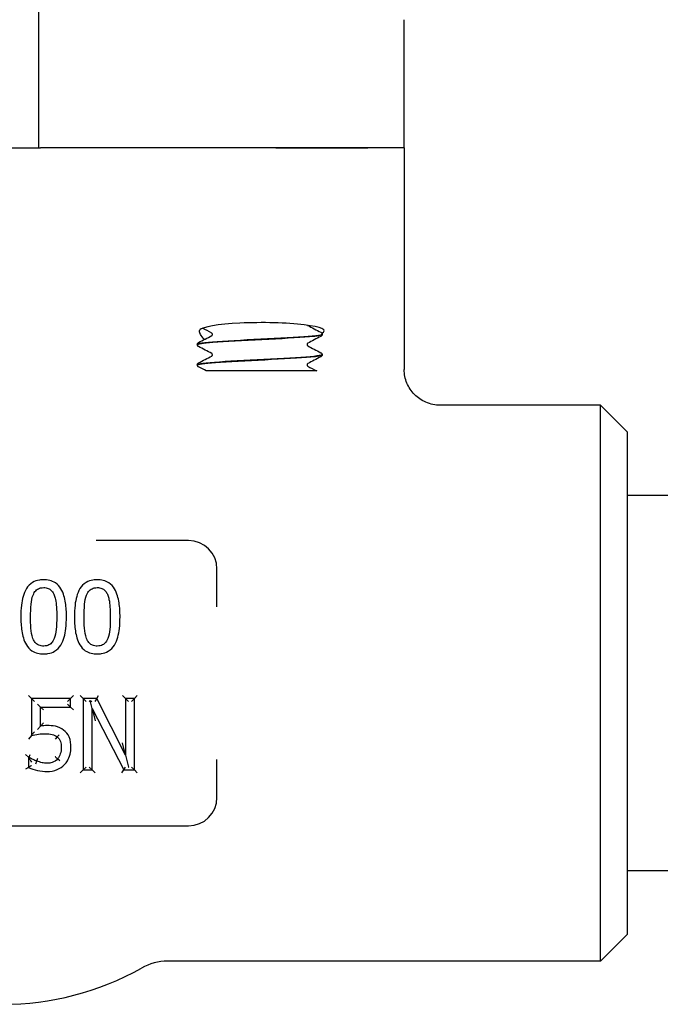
# Model space of a CAD drawing. Header units: inches. Extents: x 5 to 1128, y -85 to 748.
# Tile 523 of 656: x 755.88 to 758.13, y 294.92 to 298.37. Entities that reach past the tile are written whole.
import ezdxf

# ---------------------------------------------------------------- set-up
doc = ezdxf.new("R2010")
doc.units = ezdxf.units.IN
doc.header["$LTSCALE"] = 32
doc.header["$MEASUREMENT"] = 0
doc.layers.add('Visible (ANSI)', color=7, linetype='Continuous', lineweight=30)

msp = doc.modelspace()

# ---------------------------------------------------------------- linework, layer by layer
at = {"layer": 'Visible (ANSI)'}
for p, q in [((755.94722, 298.42457), (755.94722, 297.92117)), ((757.22847, 297.92117), (757.22847, 298.37061)), ((755.69722, 297.92117), (755.94722, 297.92117)), ((755.94722, 297.92117), (755.95401, 297.92117)), ((756.77889, 297.92117), (755.95401, 297.92117)), ((756.77889, 297.92117), (755.95401, 297.92117)), ((757.10112, 297.92117), (756.77889, 297.92117)), ((756.77889, 297.92117), (757.10112, 297.92117)), ((757.22847, 297.92117), (757.10112, 297.92117)), ((757.22847, 297.92117), (757.10112, 297.92117)), ((757.22847, 297.92117), (757.22847, 297.1448)), ((756.94097, 297.26866), (756.94097, 297.26799)), ((756.50347, 297.23291), (756.50347, 297.23224)), ((756.94097, 297.19716), (756.94097, 297.19649)), ((756.50347, 297.16141), (756.50347, 297.16074)), ((756.59936, 297.13992), (756.53495, 297.13992)), ((756.67509, 297.13992), (756.59936, 297.13992)), ((756.76163, 297.13992), (756.67509, 297.13992)), ((756.92203, 297.13992), (756.76163, 297.13992)), ((757.91597, 297.01992), (757.35458, 297.01992)), ((757.91597, 295.07242), (757.91597, 297.01992)), ((758.00972, 296.92617), (757.91597, 297.01992)), ((758.00972, 296.92617), (758.00972, 295.16617)), ((760.57222, 296.70367), (758.00972, 296.70367)), ((756.47222, 296.54617), (756.14938, 296.54617)), ((756.57222, 296.31365), (756.57222, 296.44617)), ((755.92232, 295.99208), (755.9119, 296.00249)), ((756.05948, 295.99208), (756.06989, 296.00249)), ((756.10405, 295.99208), (756.09363, 296.00249)), ((756.15125, 295.99208), (756.15764, 296.00249)), ((756.25194, 295.99208), (756.24152, 296.00249)), ((756.28294, 295.99208), (756.29335, 296.00249)), ((755.92232, 295.99208), (755.92232, 295.86323)), ((755.92232, 295.99208), (755.93274, 295.98166)), ((756.05948, 295.99208), (755.92232, 295.99208)), ((755.95453, 295.9627), (755.94412, 295.97312)), ((755.95453, 295.9627), (755.96495, 295.95229)), ((755.95453, 295.9627), (756.05948, 295.9627)), ((755.95453, 295.89605), (755.95453, 295.9627)), ((756.05948, 295.99208), (756.04906, 295.98166)), ((756.05948, 295.9627), (756.04906, 295.97312)), ((756.05948, 295.9627), (756.05948, 295.99208)), ((756.05948, 295.9627), (756.06989, 295.95229)), ((756.15125, 295.99208), (756.10405, 295.99208)), ((756.10405, 295.99208), (756.10405, 295.74208)), ((756.10405, 295.99208), (756.11446, 295.98166)), ((756.12463, 295.98166), (756.12834, 295.98538)), ((756.12834, 295.98538), (756.13442, 295.98166)), ((756.13504, 295.95764), (756.12834, 295.98538)), ((756.15125, 295.99208), (756.14486, 295.98166)), ((756.25194, 295.79414), (756.15125, 295.99208)), ((756.25194, 295.99208), (756.26236, 295.98166)), ((756.25194, 295.99208), (756.25194, 295.79414)), ((756.28294, 295.99208), (756.25194, 295.99208)), ((756.28294, 295.99208), (756.27252, 295.98166)), ((756.28294, 295.74208), (756.28294, 295.99208)), ((756.13504, 295.95764), (756.14546, 295.91452)), ((756.13504, 295.74208), (756.13504, 295.95764)), ((756.13504, 295.95764), (756.24566, 295.74208)), ((755.94412, 295.88415), (755.95453, 295.89605)), ((755.92232, 295.86323), (755.9119, 295.85028)), ((756.01268, 295.85776), (756.00591, 295.84984)), ((756.25194, 295.79414), (756.24152, 295.8376)), ((755.91199, 295.78645), (755.90157, 295.79686)), ((755.91442, 295.78645), (755.91784, 295.79686)), ((756.25194, 295.79414), (756.26201, 295.75215)), ((755.91442, 295.78645), (755.91199, 295.78645)), ((755.91199, 295.78645), (755.91199, 295.75099)), ((755.91199, 295.78645), (755.91382, 295.78461)), ((755.93784, 295.76327), (755.94136, 295.77307)), ((756.02201, 295.77421), (756.01409, 295.78098)), ((756.57222, 295.64617), (756.57222, 295.77868)), ((755.91199, 295.75099), (755.90157, 295.74451)), ((756.10405, 295.74208), (756.09363, 295.73166)), ((756.10405, 295.74208), (756.11446, 295.75249)), ((756.10405, 295.74208), (756.13504, 295.74208)), ((756.13504, 295.74208), (756.12463, 295.75249)), ((756.13504, 295.74208), (756.14546, 295.73166)), ((756.2393, 295.73166), (756.24566, 295.74208)), ((756.24566, 295.74208), (756.25202, 295.75249)), ((756.24566, 295.74208), (756.28294, 295.74208)), ((756.26144, 295.75249), (756.26201, 295.75215)), ((756.26201, 295.75215), (756.26236, 295.75249)), ((756.28294, 295.74208), (756.27252, 295.75249)), ((756.28294, 295.74208), (756.29335, 295.73166)), ((755.17222, 295.54617), (756.47222, 295.54617)), ((760.57222, 295.38867), (758.00972, 295.38867)), ((758.00972, 295.16617), (757.91597, 295.07242)), ((757.91597, 295.07242), (756.39989, 295.07242))]:
    msp.add_line(p, q, dxfattribs=at)
for centre, radius, start, end in [((756.47222, 296.44617), 0.1, 0, 90), ((756.47222, 295.64617), 0.1, 270, 0), ((756.39989, 294.88492), 0.1875, 90, 119.34483), ((755.82222, 295.91242), 0.99125, 240.65517, 299.34483)]:
    msp.add_arc(centre, radius, start, end, dxfattribs=at)
msp.add_ellipse((756.7294, 297.28047), major_axis=(0.21875, 0), ratio=0.1316525, start_param=6.0040853, end_param=9.3138876, dxfattribs=at)
for points, knots in [([(756.52912, 297.25067), (756.52233, 297.25646), (756.51734, 297.26268), (756.51047, 297.27501), (756.50958, 297.28079), (756.512, 297.28365)], [0.70379768, 0.70379768, 0.70379768, 0.70379768, 0.82602783, 0.82602783, 0.97703961, 0.97703961, 0.97703961, 0.97703961]), ([(756.55643, 297.26833), (756.55643, 297.26971), (756.55586, 297.271), (756.55493, 297.27229), (756.55458, 297.27256), (756.55426, 297.27279), (756.5542, 297.27282), (756.5542, 297.27282)], [0, 0, 0, 0, 0.022828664, 0.022828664, 0.041633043, 0.041633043, 0.054614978, 0.054614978, 0.054614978, 0.054614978]), ([(756.88962, 297.30007), (756.88981, 297.29989), (756.88996, 297.29978), (756.89019, 297.29961), (756.89025, 297.29958), (756.89025, 297.29958)], [0.031449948, 0.031449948, 0.031449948, 0.031449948, 0.041633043, 0.041633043, 0.054614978, 0.054614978, 0.054614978, 0.054614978]), ([(756.93627, 297.27547), (756.93705, 297.27506), (756.93789, 297.27456), (756.93929, 297.27311), (756.93979, 297.27247), (756.94062, 297.27082), (756.94093, 297.26977), (756.94097, 297.26869)], [0, 0, 0, 0, 0.028459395, 0.028459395, 0.043235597, 0.043235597, 0.058545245, 0.058545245, 0.058545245, 0.058545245]), ([(756.50347, 297.23294), (756.50354, 297.23439), (756.50408, 297.23576), (756.50533, 297.23764), (756.506, 297.23825), (756.50716, 297.23914), (756.50768, 297.23945), (756.50818, 297.23972)], [0, 0, 0, 0, 0.020588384, 0.020588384, 0.04017257, 0.04017257, 0.058516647, 0.058516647, 0.058516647, 0.058516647]), ([(756.50359, 297.23221), (756.50374, 297.23496), (756.52317, 297.23771), (756.55812, 297.24046), (756.60069, 297.24381), (756.66547, 297.24716), (756.72982, 297.25051), (756.79416, 297.25386), (756.85682, 297.25721), (756.89594, 297.26056), (756.92489, 297.26304), (756.94053, 297.26551), (756.94078, 297.26799)], [8.1371759, 8.1371759, 8.1371759, 8.1371759, 8.8619138, 8.8619138, 8.8619138, 9.7450261, 9.7450261, 9.7450261, 10.627867, 10.627867, 10.627867, 11.2810852, 11.2810852, 11.2810852, 11.2810852]), ([(756.94076, 297.26869), (756.94089, 297.26777), (756.93891, 297.26685), (756.93471, 297.26593), (756.91953, 297.2626), (756.87566, 297.25928), (756.81821, 297.25595), (756.76088, 297.25263), (756.69111, 297.24932), (756.63287, 297.246), (756.57472, 297.24268), (756.52916, 297.23937), (756.51178, 297.23605), (756.50628, 297.23501), (756.50363, 297.23396), (756.50372, 297.23291)], [-17.5665871, -17.5665871, -17.5665871, -17.5665871, -17.3244424, -17.3244424, -17.3244424, -16.4477493, -16.4477493, -16.4477493, -15.5726718, -15.5726718, -15.5726718, -14.6990684, -14.6990684, -14.6990684, -14.4226778, -14.4226778, -14.4226778, -14.4226778]), ([(756.5542, 297.26383), (756.5542, 297.26383), (756.55444, 297.26392), (756.5552, 297.26472), (756.55556, 297.26517), (756.55619, 297.2665), (756.55643, 297.26741), (756.55643, 297.26833)], [0.002645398, 0.002645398, 0.002645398, 0.002645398, 0.027589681, 0.027589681, 0.042171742, 0.042171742, 0.057287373, 0.057287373, 0.057287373, 0.057287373]), ([(756.94097, 297.26796), (756.94091, 297.26651), (756.94037, 297.26514), (756.93912, 297.26326), (756.93845, 297.26265), (756.93729, 297.26176), (756.93677, 297.26145), (756.93627, 297.26118)], [0, 0, 0, 0, 0.020588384, 0.020588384, 0.04017257, 0.04017257, 0.058516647, 0.058516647, 0.058516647, 0.058516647]), ([(756.50818, 297.22543), (756.5074, 297.22584), (756.50656, 297.22634), (756.50516, 297.22779), (756.50466, 297.22843), (756.50383, 297.23008), (756.50352, 297.23113), (756.50347, 297.23221)], [0, 0, 0, 0, 0.028459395, 0.028459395, 0.043235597, 0.043235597, 0.058545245, 0.058545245, 0.058545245, 0.058545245]), ([(756.89025, 297.23707), (756.89025, 297.23707), (756.89001, 297.23698), (756.88925, 297.23618), (756.88888, 297.23573), (756.88826, 297.2344), (756.88802, 297.23349), (756.88802, 297.23258)], [0.002645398, 0.002645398, 0.002645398, 0.002645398, 0.027589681, 0.027589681, 0.042171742, 0.042171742, 0.057287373, 0.057287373, 0.057287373, 0.057287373]), ([(756.88802, 297.23258), (756.88802, 297.23119), (756.88859, 297.2299), (756.88952, 297.22861), (756.88987, 297.22834), (756.89019, 297.22811), (756.89025, 297.22808), (756.89025, 297.22808)], [0, 0, 0, 0, 0.022828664, 0.022828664, 0.041633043, 0.041633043, 0.054614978, 0.054614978, 0.054614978, 0.054614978]), ([(756.93627, 297.20397), (756.93705, 297.20356), (756.93789, 297.20306), (756.93929, 297.20161), (756.93979, 297.20097), (756.94062, 297.19932), (756.94093, 297.19827), (756.94097, 297.19719)], [0, 0, 0, 0, 0.028459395, 0.028459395, 0.043235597, 0.043235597, 0.058545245, 0.058545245, 0.058545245, 0.058545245]), ([(756.50351, 297.16071), (756.50359, 297.16369), (756.52679, 297.16667), (756.5672, 297.16965), (756.612, 297.17296), (756.67713, 297.17626), (756.74041, 297.17956), (756.80368, 297.18287), (756.86394, 297.18617), (756.90066, 297.18947), (756.92668, 297.19181), (756.94047, 297.19415), (756.94068, 297.19649)], [1.8539906, 1.8539906, 1.8539906, 1.8539906, 2.6394946, 2.6394946, 2.6394946, 3.5103246, 3.5103246, 3.5103246, 4.381086, 4.381086, 4.381086, 4.9978999, 4.9978999, 4.9978999, 4.9978999]), ([(756.94093, 297.19719), (756.94097, 297.19686), (756.94073, 297.19652), (756.94019, 297.19619), (756.93478, 297.19288), (756.9, 297.18956), (756.84779, 297.18624), (756.79573, 297.18293), (756.72732, 297.17963), (756.66589, 297.17632), (756.60387, 297.17298), (756.55016, 297.16964), (756.52339, 297.1663), (756.51032, 297.16467), (756.5038, 297.16304), (756.5038, 297.16141)], [-11.2834018, -11.2834018, -11.2834018, -11.2834018, -11.1962178, -11.1962178, -11.1962178, -10.321672, -10.321672, -10.321672, -9.4498406, -9.4498406, -9.4498406, -8.569564, -8.569564, -8.569564, -8.1394925, -8.1394925, -8.1394925, -8.1394925]), ([(756.55643, 297.19683), (756.55643, 297.19821), (756.55586, 297.1995), (756.55493, 297.20079), (756.55458, 297.20106), (756.55426, 297.20129), (756.5542, 297.20132), (756.5542, 297.20132)], [0, 0, 0, 0, 0.022828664, 0.022828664, 0.041633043, 0.041633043, 0.054614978, 0.054614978, 0.054614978, 0.054614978]), ([(756.5542, 297.19233), (756.5542, 297.19233), (756.55444, 297.19242), (756.5552, 297.19322), (756.55556, 297.19367), (756.55619, 297.195), (756.55643, 297.19591), (756.55643, 297.19683)], [0.002645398, 0.002645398, 0.002645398, 0.002645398, 0.027589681, 0.027589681, 0.042171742, 0.042171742, 0.057287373, 0.057287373, 0.057287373, 0.057287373]), ([(756.94097, 297.19646), (756.94091, 297.19501), (756.94037, 297.19364), (756.93912, 297.19176), (756.93845, 297.19115), (756.93729, 297.19026), (756.93677, 297.18995), (756.93627, 297.18968)], [0, 0, 0, 0, 0.020588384, 0.020588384, 0.04017257, 0.04017257, 0.058516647, 0.058516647, 0.058516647, 0.058516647]), ([(756.50347, 297.16144), (756.50354, 297.16289), (756.50408, 297.16426), (756.50533, 297.16614), (756.506, 297.16675), (756.50716, 297.16764), (756.50768, 297.16795), (756.50818, 297.16822)], [0, 0, 0, 0, 0.020588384, 0.020588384, 0.04017257, 0.04017257, 0.058516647, 0.058516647, 0.058516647, 0.058516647]), ([(756.50818, 297.15393), (756.5074, 297.15434), (756.50656, 297.15484), (756.50516, 297.15629), (756.50466, 297.15693), (756.50383, 297.15858), (756.50352, 297.15963), (756.50347, 297.16071)], [0, 0, 0, 0, 0.028459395, 0.028459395, 0.043235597, 0.043235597, 0.058545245, 0.058545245, 0.058545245, 0.058545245]), ([(756.89025, 297.16557), (756.89025, 297.16557), (756.89001, 297.16548), (756.88925, 297.16468), (756.88888, 297.16423), (756.88826, 297.1629), (756.88802, 297.16199), (756.88802, 297.16108)], [0.002645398, 0.002645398, 0.002645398, 0.002645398, 0.027589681, 0.027589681, 0.042171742, 0.042171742, 0.057287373, 0.057287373, 0.057287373, 0.057287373]), ([(756.88802, 297.16108), (756.88802, 297.15969), (756.88859, 297.1584), (756.88952, 297.15711), (756.88987, 297.15684), (756.89019, 297.15661), (756.89025, 297.15658), (756.89025, 297.15658)], [0, 0, 0, 0, 0.022828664, 0.022828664, 0.041633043, 0.041633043, 0.054614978, 0.054614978, 0.054614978, 0.054614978]), ([(757.35458, 297.01992), (757.35447, 297.01992), (757.35436, 297.01992), (757.34571, 297.01994), (757.33718, 297.02082), (757.32045, 297.02428), (757.31229, 297.02684), (757.28941, 297.03664), (757.27576, 297.04594), (757.25292, 297.06913), (757.2439, 297.08276), (757.23163, 297.11267), (757.22847, 297.12865), (757.22847, 297.1448)], [-0.00080906, -0.00080906, -0.00080906, -0.00080906, 0, 0, 0.06513682, 0.06513682, 0.13017613, 0.13017613, 0.25481643, 0.25481643, 0.37825086, 0.37825086, 0.50129539, 0.50129539, 0.50129539, 0.50129539]), ([(755.96537, 296.40876), (755.96044, 296.40876), (755.95537, 296.40842), (755.94215, 296.40624), (755.93398, 296.40357), (755.91752, 296.39374), (755.9102, 296.38595), (755.9049, 296.37746), (755.89943, 296.3687), (755.896, 296.35955), (755.89051, 296.34015), (755.88874, 296.32992), (755.88591, 296.30594), (755.88535, 296.29216), (755.88535, 296.27849)], [-0.39762782, -0.39762782, -0.39762782, -0.39762782, -0.36373585, -0.36373585, -0.30950871, -0.30950871, -0.24393732, -0.24393732, -0.24393732, -0.1766061, -0.1766061, -0.10179305, -0.10179305, 0, 0, 0, 0]), ([(755.92809, 296.35467), (755.92879, 296.35642), (755.92956, 296.35812), (755.93302, 296.36492), (755.93637, 296.36943), (755.94449, 296.37635), (755.94921, 296.37863), (755.95802, 296.38065), (755.96167, 296.38101), (755.96537, 296.38101)], [-0.15519829, -0.15519829, -0.15519829, -0.15519829, -0.13862551, -0.13862551, -0.08628485, -0.08628485, -0.03318648, -0.03318648, 0, 0, 0, 0]), ([(756.04519, 296.2787), (756.04519, 296.29484), (756.04436, 296.31136), (756.03918, 296.34416), (756.0351, 296.36083), (756.02584, 296.37635), (756.02106, 296.38436), (756.01456, 296.39189), (755.99396, 296.40586), (755.97904, 296.40876), (755.96537, 296.40876)], [-0.3955508, -0.3955508, -0.3955508, -0.3955508, -0.2754195, -0.2754195, -0.15529321, -0.15529321, -0.15529321, -0.09373364, -0.09373364, 0, 0, 0, 0]), ([(755.96537, 296.38101), (755.9682, 296.38101), (755.97098, 296.3808), (755.9764, 296.3799), (755.97901, 296.37918), (755.98523, 296.37665), (755.98862, 296.37439), (755.99488, 296.36828), (755.99763, 296.36436), (756.00065, 296.35838), (756.00138, 296.35675), (756.00204, 296.35507)], [-0.15345791, -0.15345791, -0.15345791, -0.15345791, -0.12815919, -0.12815919, -0.10190337, -0.10190337, -0.06065975, -0.06065975, -0.01592257, -0.01592257, 0, 0, 0, 0]), ([(756.15297, 296.40876), (756.14804, 296.40876), (756.14297, 296.40842), (756.12975, 296.40624), (756.12158, 296.40357), (756.10512, 296.39374), (756.0978, 296.38595), (756.0925, 296.37746), (756.08703, 296.3687), (756.0836, 296.35955), (756.07811, 296.34015), (756.07634, 296.32992), (756.07351, 296.30594), (756.07295, 296.29216), (756.07295, 296.27849)], [-0.39762782, -0.39762782, -0.39762782, -0.39762782, -0.36373585, -0.36373585, -0.30950871, -0.30950871, -0.24393732, -0.24393732, -0.24393732, -0.1766061, -0.1766061, -0.10179305, -0.10179305, 0, 0, 0, 0]), ([(756.11569, 296.35467), (756.1164, 296.35642), (756.11716, 296.35812), (756.12062, 296.36492), (756.12397, 296.36943), (756.1321, 296.37635), (756.13682, 296.37863), (756.14563, 296.38065), (756.14927, 296.38101), (756.15297, 296.38101)], [-0.15519829, -0.15519829, -0.15519829, -0.15519829, -0.13862551, -0.13862551, -0.08628485, -0.08628485, -0.03318648, -0.03318648, 0, 0, 0, 0]), ([(756.23279, 296.2787), (756.23279, 296.29484), (756.23197, 296.31136), (756.22678, 296.34416), (756.22271, 296.36083), (756.21345, 296.37635), (756.20866, 296.38436), (756.20216, 296.39189), (756.18156, 296.40586), (756.16664, 296.40876), (756.15297, 296.40876)], [-0.3955508, -0.3955508, -0.3955508, -0.3955508, -0.2754195, -0.2754195, -0.15529321, -0.15529321, -0.15529321, -0.09373364, -0.09373364, 0, 0, 0, 0]), ([(756.15297, 296.38101), (756.1558, 296.38101), (756.15858, 296.3808), (756.164, 296.3799), (756.16661, 296.37918), (756.17283, 296.37665), (756.17622, 296.37439), (756.18248, 296.36828), (756.18523, 296.36436), (756.18825, 296.35838), (756.18898, 296.35675), (756.18964, 296.35507)], [-0.15345791, -0.15345791, -0.15345791, -0.15345791, -0.12815919, -0.12815919, -0.10190337, -0.10190337, -0.06065975, -0.06065975, -0.01592257, -0.01592257, 0, 0, 0, 0]), ([(755.91938, 296.27849), (755.91938, 296.29325), (755.91985, 296.30798), (755.92121, 296.32246), (755.92227, 296.33377), (755.92426, 296.34501), (755.92809, 296.35467)], [-0.20539702, -0.20539702, -0.20539702, -0.20539702, -0.0911634, -0.0911634, -0.0911634, 0, 0, 0, 0]), ([(756.00204, 296.35507), (756.00394, 296.35028), (756.00541, 296.34512), (756.0084, 296.33124), (756.00938, 296.32228), (756.01087, 296.3018), (756.01116, 296.29026), (756.01116, 296.2787)], [-0.20607527, -0.20607527, -0.20607527, -0.20607527, -0.16123509, -0.16123509, -0.08949082, -0.08949082, 0, 0, 0, 0]), ([(756.10698, 296.27849), (756.10698, 296.29325), (756.10745, 296.30798), (756.10881, 296.32246), (756.10987, 296.33377), (756.11186, 296.34501), (756.11569, 296.35467)], [-0.20539702, -0.20539702, -0.20539702, -0.20539702, -0.0911634, -0.0911634, -0.0911634, 0, 0, 0, 0]), ([(756.18964, 296.35507), (756.19154, 296.35028), (756.19301, 296.34512), (756.196, 296.33124), (756.19698, 296.32228), (756.19847, 296.3018), (756.19876, 296.29026), (756.19876, 296.2787)], [-0.20607527, -0.20607527, -0.20607527, -0.20607527, -0.16123509, -0.16123509, -0.08949082, -0.08949082, 0, 0, 0, 0]), ([(755.88535, 296.27849), (755.88535, 296.26231), (755.88616, 296.24575), (755.8913, 296.21287), (755.89531, 296.19612), (755.90469, 296.18054), (755.90937, 296.17277), (755.91569, 296.16549), (755.93621, 296.15137), (755.95144, 296.14843), (755.96537, 296.14843)], [-0.39636224, -0.39636224, -0.39636224, -0.39636224, -0.27588328, -0.27588328, -0.15540931, -0.15540931, -0.15540931, -0.09572801, -0.09572801, 0, 0, 0, 0]), ([(755.92789, 296.20313), (755.92362, 296.2143), (755.92157, 296.22646), (755.91964, 296.25218), (755.91938, 296.26533), (755.91938, 296.27849)], [-0.2030371, -0.2030371, -0.2030371, -0.2030371, -0.10151855, -0.10151855, 0, 0, 0, 0]), ([(755.96537, 296.14843), (755.97025, 296.14843), (755.97527, 296.14877), (755.98836, 296.15094), (755.99645, 296.15359), (756.01293, 296.16344), (756.02031, 296.17135), (756.02564, 296.17993), (756.03103, 296.18862), (756.03446, 296.19769), (756.04002, 296.21717), (756.04181, 296.22756), (756.04463, 296.25154), (756.04519, 296.26518), (756.04519, 296.2787)], [-0.3969343, -0.3969343, -0.3969343, -0.3969343, -0.36344063, -0.36344063, -0.30985076, -0.30985076, -0.24348635, -0.24348635, -0.24348635, -0.17661505, -0.17661505, -0.10067261, -0.10067261, 0, 0, 0, 0]), ([(756.01116, 296.2787), (756.01116, 296.26363), (756.01069, 296.24858), (756.00913, 296.23392), (756.00796, 296.22289), (756.00595, 296.21194), (756.00224, 296.20252)], [-0.20539024, -0.20539024, -0.20539024, -0.20539024, -0.08874744, -0.08874744, -0.08874744, 0, 0, 0, 0]), ([(756.07295, 296.27849), (756.07295, 296.26231), (756.07376, 296.24575), (756.07891, 296.21287), (756.08291, 296.19612), (756.0923, 296.18054), (756.09697, 296.17277), (756.10329, 296.16549), (756.12381, 296.15137), (756.13905, 296.14843), (756.15297, 296.14843)], [-0.39636224, -0.39636224, -0.39636224, -0.39636224, -0.27588328, -0.27588328, -0.15540931, -0.15540931, -0.15540931, -0.09572801, -0.09572801, 0, 0, 0, 0]), ([(756.11549, 296.20313), (756.11122, 296.2143), (756.10917, 296.22646), (756.10724, 296.25218), (756.10698, 296.26533), (756.10698, 296.27849)], [-0.2030371, -0.2030371, -0.2030371, -0.2030371, -0.10151855, -0.10151855, 0, 0, 0, 0]), ([(756.15297, 296.14843), (756.15785, 296.14843), (756.16287, 296.14877), (756.17596, 296.15094), (756.18405, 296.15359), (756.20053, 296.16344), (756.20792, 296.17135), (756.21324, 296.17993), (756.21863, 296.18862), (756.22206, 296.19769), (756.22762, 296.21717), (756.22941, 296.22756), (756.23223, 296.25154), (756.23279, 296.26518), (756.23279, 296.2787)], [-0.3969343, -0.3969343, -0.3969343, -0.3969343, -0.36344063, -0.36344063, -0.30985076, -0.30985076, -0.24348635, -0.24348635, -0.24348635, -0.17661505, -0.17661505, -0.10067261, -0.10067261, 0, 0, 0, 0]), ([(756.19876, 296.2787), (756.19876, 296.26363), (756.19829, 296.24858), (756.19673, 296.23392), (756.19556, 296.22289), (756.19355, 296.21194), (756.18984, 296.20252)], [-0.20539024, -0.20539024, -0.20539024, -0.20539024, -0.08874744, -0.08874744, -0.08874744, 0, 0, 0, 0]), ([(755.96537, 296.17618), (755.9625, 296.17618), (755.95966, 296.17639), (755.95405, 296.17732), (755.95131, 296.17808), (755.94486, 296.18075), (755.94139, 296.18314), (755.93501, 296.18953), (755.93224, 296.19358), (755.92927, 296.19969), (755.92854, 296.20139), (755.92789, 296.20313)], [-0.1574704, -0.1574704, -0.1574704, -0.1574704, -0.13181294, -0.13181294, -0.10432668, -0.10432668, -0.0618117, -0.0618117, -0.01648612, -0.01648612, 0, 0, 0, 0]), ([(756.00224, 296.20252), (756.00159, 296.20082), (756.00087, 296.19917), (755.9975, 296.19231), (755.99414, 296.18772), (755.986, 296.18082), (755.9813, 296.17854), (755.97261, 296.17654), (755.96902, 296.17618), (755.96537, 296.17618)], [-0.15478626, -0.15478626, -0.15478626, -0.15478626, -0.13870733, -0.13870733, -0.08539549, -0.08539549, -0.03284442, -0.03284442, 0, 0, 0, 0]), ([(756.15297, 296.17618), (756.1501, 296.17618), (756.14726, 296.17639), (756.14165, 296.17732), (756.13892, 296.17808), (756.13246, 296.18075), (756.12899, 296.18314), (756.12262, 296.18953), (756.11984, 296.19358), (756.11687, 296.19969), (756.11615, 296.20139), (756.11549, 296.20313)], [-0.1574704, -0.1574704, -0.1574704, -0.1574704, -0.13181294, -0.13181294, -0.10432668, -0.10432668, -0.0618117, -0.0618117, -0.01648612, -0.01648612, 0, 0, 0, 0]), ([(756.18984, 296.20252), (756.18919, 296.20082), (756.18847, 296.19917), (756.1851, 296.19231), (756.18174, 296.18772), (756.1736, 296.18082), (756.1689, 296.17854), (756.16021, 296.17654), (756.15662, 296.17618), (756.15297, 296.17618)], [-0.15478626, -0.15478626, -0.15478626, -0.15478626, -0.13870733, -0.13870733, -0.08539549, -0.08539549, -0.03284442, -0.03284442, 0, 0, 0, 0]), ([(755.95453, 295.89605), (755.95453, 295.89605), (755.95465, 295.89619), (755.95513, 295.89673), (755.95552, 295.89717), (755.95665, 295.89845), (755.95746, 295.89936), (755.95928, 295.90139), (755.96033, 295.90254), (755.96252, 295.90492), (755.9637, 295.90619), (755.9649, 295.90746), (755.96492, 295.90748), (755.96495, 295.90751)], [0, 0, 0, 0, 0.006931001, 0.006931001, 0.015008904, 0.015008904, 0.026274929, 0.026274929, 0.038566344, 0.038566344, 0.051474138, 0.051474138, 0.051751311, 0.051751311, 0.051751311, 0.051751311]), ([(755.97722, 295.89747), (755.97358, 295.89747), (755.97001, 295.89735), (755.96648, 295.89716), (755.96247, 295.89696), (755.95848, 295.89658), (755.95453, 295.89605)], [-0.054269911, -0.054269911, -0.054269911, -0.054269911, -0.028353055, -0.028353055, -0.028353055, 0, 0, 0, 0]), ([(756.03516, 295.88187), (756.02697, 295.88815), (756.01625, 295.89312), (755.99634, 295.89702), (755.98669, 295.89747), (755.97722, 295.89747)], [-0.1378587, -0.1378587, -0.1378587, -0.1378587, -0.06892935, -0.06892935, 0, 0, 0, 0]), ([(755.93274, 295.87584), (755.93271, 295.87581), (755.93269, 295.87578), (755.93144, 295.8743), (755.9302, 295.87282), (755.92791, 295.87007), (755.92682, 295.86875), (755.92502, 295.86656), (755.92426, 295.86563), (755.92322, 295.86435), (755.92286, 295.8639), (755.92243, 295.86336), (755.92232, 295.86323), (755.92232, 295.86323)], [-0.000292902, -0.000292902, -0.000292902, -0.000292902, 0, 0, 0.01451739, 0.01451739, 0.02814407, 0.02814407, 0.039380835, 0.039380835, 0.047240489, 0.047240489, 0.053920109, 0.053920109, 0.053920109, 0.053920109]), ([(755.92232, 295.86323), (755.93031, 295.86498), (755.93905, 295.86647), (755.95532, 295.86874), (755.96355, 295.86931), (755.97175, 295.86931)], [-0.13237563, -0.13237563, -0.13237563, -0.13237563, -0.06618782, -0.06618782, 0, 0, 0, 0]), ([(755.97175, 295.86931), (755.97974, 295.86931), (755.98766, 295.86852), (755.99505, 295.86667), (756.00178, 295.86499), (756.00788, 295.86201), (756.01268, 295.85776)], [-0.12904291, -0.12904291, -0.12904291, -0.12904291, -0.06302328, -0.06302328, -0.06302328, 0, 0, 0, 0]), ([(756.01944, 295.86568), (756.01943, 295.86566), (756.01941, 295.86564), (756.0185, 295.86458), (756.01761, 295.86354), (756.01598, 295.86163), (756.01525, 295.86077), (756.01401, 295.85932), (756.01352, 295.85874), (756.01285, 295.85796), (756.01268, 295.85776), (756.01268, 295.85776)], [-0.000192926, -0.000192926, -0.000192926, -0.000192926, 0, 0, 0.010495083, 0.010495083, 0.020832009, 0.020832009, 0.031167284, 0.031167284, 0.041501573, 0.041501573, 0.041501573, 0.041501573]), ([(756.06089, 295.82149), (756.06089, 295.83329), (756.06013, 295.84581), (756.05421, 295.85837), (756.04993, 295.86744), (756.0432, 295.8758), (756.03516, 295.88187)], [-0.14837737, -0.14837737, -0.14837737, -0.14837737, -0.06455875, -0.06455875, -0.06455875, 0, 0, 0, 0]), ([(756.01268, 295.85776), (756.01762, 295.85369), (756.02149, 295.84818), (756.02598, 295.83638), (756.02686, 295.8291), (756.02686, 295.8217)], [-0.12473905, -0.12473905, -0.12473905, -0.12473905, -0.06236953, -0.06236953, 0, 0, 0, 0]), ([(756.02686, 295.8217), (756.02686, 295.81354), (756.02593, 295.80549), (756.02362, 295.7984), (756.02152, 295.79197), (756.0183, 295.786), (756.01409, 295.78098)], [-0.12855681, -0.12855681, -0.12855681, -0.12855681, -0.06049468, -0.06049468, -0.06049468, 0, 0, 0, 0]), ([(756.03881, 295.76132), (756.04239, 295.76518), (756.04561, 295.76946), (756.05271, 295.78122), (756.05586, 295.78894), (756.06, 295.80507), (756.06089, 295.81342), (756.06089, 295.82149)], [-0.14603679, -0.14603679, -0.14603679, -0.14603679, -0.11135425, -0.11135425, -0.05586219, -0.05586219, 0, 0, 0, 0]), ([(755.9224, 295.75772), (755.92238, 295.7577), (755.92235, 295.75769), (755.92145, 295.75708), (755.92056, 295.75649), (755.91885, 295.75537), (755.91802, 295.75483), (755.91613, 295.7536), (755.91511, 295.75296), (755.91354, 295.75196), (755.91295, 295.75159), (755.91218, 295.75111), (755.91199, 295.75099), (755.91199, 295.75099)], [-0.000231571, -0.000231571, -0.000231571, -0.000231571, 0, 0, 0.00809933, 0.00809933, 0.016011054, 0.016011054, 0.027158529, 0.027158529, 0.036723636, 0.036723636, 0.045624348, 0.045624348, 0.045624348, 0.045624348]), ([(755.91442, 295.78645), (755.91442, 295.78645), (755.91434, 295.78621), (755.91409, 295.78545), (755.91397, 295.78507), (755.91382, 295.78461)], [0, 0, 0, 0, 0.009850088, 0.009850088, 0.016102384, 0.016102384, 0.016102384, 0.016102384]), ([(755.91382, 295.78461), (755.91405, 295.78416), (755.91428, 295.78372), (755.91545, 295.78154), (755.91664, 295.77942), (755.91939, 295.77475), (755.92086, 295.77232), (755.92235, 295.76993), (755.92238, 295.76989), (755.9224, 295.76985)], [0.00682008, 0.00682008, 0.00682008, 0.00682008, 0.011641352, 0.011641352, 0.032741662, 0.032741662, 0.053679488, 0.053679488, 0.054038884, 0.054038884, 0.054038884, 0.054038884]), ([(755.94136, 295.77307), (755.94073, 295.77331), (755.94009, 295.77355), (755.93883, 295.77404), (755.9382, 295.77428), (755.93758, 295.77453), (755.93342, 295.77618), (755.92936, 295.77799), (755.92546, 295.77996), (755.92139, 295.78202), (755.91741, 295.78424), (755.91442, 295.78645)], [-0.083929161, -0.083929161, -0.083929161, -0.083929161, -0.07847822, -0.07847822, -0.073027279, -0.073027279, -0.073027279, -0.036917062, -0.036917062, -0.036917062, 0, 0, 0, 0]), ([(755.94136, 295.77307), (755.94136, 295.77307), (755.94145, 295.77332), (755.9418, 295.77429), (755.94206, 295.775), (755.9427, 295.7768), (755.94308, 295.77786), (755.94394, 295.78023), (755.9444, 295.78151), (755.94487, 295.78283), (755.94488, 295.78285), (755.94489, 295.78288)], [0, 0, 0, 0, 0.010335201, 0.010335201, 0.020670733, 0.020670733, 0.031006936, 0.031006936, 0.041500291, 0.041500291, 0.041693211, 0.041693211, 0.041693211, 0.041693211]), ([(755.97803, 295.76578), (755.97162, 295.76578), (755.96531, 295.76634), (755.9595, 295.76771), (755.95349, 295.76912), (755.94741, 295.77098), (755.94136, 295.77307)], [-0.10419022, -0.10419022, -0.10419022, -0.10419022, -0.05077022, -0.05077022, -0.05077022, 0, 0, 0, 0]), ([(755.97742, 295.73681), (755.98903, 295.73681), (756.00132, 295.73868), (756.01257, 295.7434), (756.02214, 295.74741), (756.03144, 295.75339), (756.03881, 295.76132)], [-0.1503462, -0.1503462, -0.1503462, -0.1503462, -0.06994866, -0.06994866, -0.06994866, 0, 0, 0, 0]), ([(756.01409, 295.78098), (756.00892, 295.77504), (756.00246, 295.77086), (755.9893, 295.76665), (755.98366, 295.76578), (755.97803, 295.76578)], [-0.12444112, -0.12444112, -0.12444112, -0.12444112, -0.05081973, -0.05081973, 0, 0, 0, 0]), ([(756.01409, 295.78098), (756.01409, 295.78098), (756.01389, 295.78115), (756.01311, 295.78182), (756.01254, 295.78231), (756.01109, 295.78355), (756.01023, 295.78428), (756.00831, 295.78592), (756.00728, 295.7868), (756.00621, 295.78771), (756.00619, 295.78773), (756.00618, 295.78774)], [-0.041500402, -0.041500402, -0.041500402, -0.041500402, -0.031165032, -0.031165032, -0.020829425, -0.020829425, -0.010493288, -0.010493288, 0, 0, 0.000192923, 0.000192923, 0.000192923, 0.000192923]), ([(755.91199, 295.75099), (755.92247, 295.74584), (755.9332, 295.74267), (755.95503, 295.738), (755.96627, 295.73681), (755.97742, 295.73681)], [-0.15898427, -0.15898427, -0.15898427, -0.15898427, -0.07949214, -0.07949214, 0, 0, 0, 0])]:
    msp.add_open_spline(points, degree=3, knots=knots, dxfattribs=at)
for points in [[(756.55421, 297.27282), (756.54351, 297.27844), (756.5328, 297.28405), (756.52209, 297.28966)], [(756.89024, 297.29958), (756.90558, 297.29153), (756.92092, 297.2835), (756.93627, 297.27547)], [(756.50818, 297.23972), (756.52353, 297.24775), (756.53887, 297.25578), (756.55421, 297.26383)], [(756.93627, 297.26118), (756.92092, 297.25315), (756.90558, 297.24512), (756.89024, 297.23707)], [(756.55421, 297.20132), (756.53887, 297.20937), (756.52353, 297.2174), (756.50818, 297.22543)], [(756.89024, 297.22808), (756.90558, 297.22003), (756.92092, 297.212), (756.93627, 297.20397)], [(756.50818, 297.16822), (756.52353, 297.17625), (756.53887, 297.18428), (756.55421, 297.19233)], [(756.93627, 297.18968), (756.92092, 297.18165), (756.90558, 297.17362), (756.89024, 297.16557)], [(756.53495, 297.13992), (756.52603, 297.14459), (756.5171, 297.14927), (756.50818, 297.15393)], [(756.89024, 297.15658), (756.90083, 297.15102), (756.91143, 297.14547), (756.92203, 297.13992)]]:
    msp.add_open_spline(points, degree=3, dxfattribs=at)

doc.saveas('drawing.dxf')
